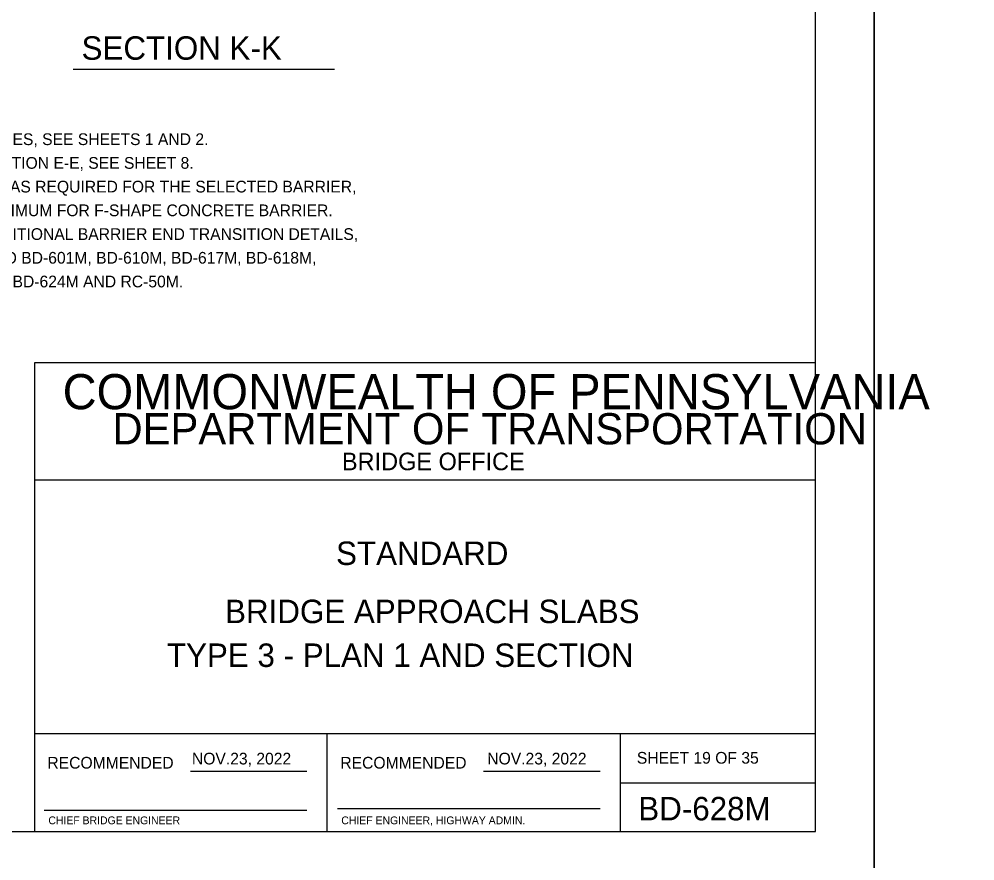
# Model space of a CAD drawing. Extents: x 636530 to 644067, y 294168 to 299122.
# Drawn here: x 638787.9 to 639032.6, y 295958 to 296173.5 of the extents above; entities that cross this region are included whole.
import ezdxf

# ---------------------------------------------------------------- set-up
doc = ezdxf.new("R2010")
doc.units = 0
for name, color, linetype in [('1', 7, 'Continuous'), ('DATES', 7, 'Continuous'), ('PLT-BNDY', 7, 'Continuous'), ('SIGNATORY TITLES', 7, 'Continuous')]:
    doc.layers.add(name, color=color, linetype=linetype)

msp = doc.modelspace()

# ---------------------------------------------------------------- linework, layer by layer
at = {"layer": '1'}
for p, q in [((638991.78, 295965.48), (638991.78, 296529.48)), ((638801.71, 296160.66), (638868.62, 296160.66)), ((638991.78, 296085.48), (638791.78, 296085.48)), ((638791.78, 296085.48), (638791.78, 295965.48)), ((638991.78, 295965.48), (638991.78, 296085.48)), ((638991.78, 296055.48), (638791.78, 296055.48)), ((638991.78, 295990.48), (638791.78, 295990.48)), ((638866.79, 295965.47), (638866.79, 295990.48)), ((638941.78, 295990.48), (638941.78, 295965.48)), ((638831.75, 295980.98), (638861.51, 295980.98)), ((638906.75, 295980.98), (638936.65, 295980.98)), ((638941.78, 295977.98), (638991.78, 295977.98)), ((638794.28, 295970.98), (638861.51, 295970.98)), ((638869.41, 295971.35), (638936.65, 295971.35)), ((638205.78, 295965.48), (638991.78, 295965.48)), ((638791.78, 295965.48), (638991.78, 295965.48))]:
    msp.add_line(p, q, dxfattribs=at)
at = {"layer": 'PLT-BNDY'}
for points in [[(638165.78, 296544.48), (639006.78, 296544.48), (639006.78, 295950.48), (638165.78, 295950.48)], [(639006.78, 296544.48), (639847.78, 296544.48), (639847.78, 295950.48), (639006.78, 295950.48)]]:
    msp.add_lwpolyline(points, close=True, dxfattribs=at)

# ---------------------------------------------------------------- texts
at = {"layer": '1'}
for s, height, p in [('SECTION K-K', 6, (638803.88, 296163.07)), ('1. FOR NOTES, SEE SHEETS 1 AND 2.', 3, (638763.68, 296141.23)), ('2. FOR SECTION E-E, SEE SHEET 8.', 3, (638763.68, 296135.16)), ('3. LENGTH AS REQUIRED FOR THE SELECTED BARRIER,', 3, (638763.68, 296129.09)), ('   12\'-0" MINIMUM FOR F-SHAPE CONCRETE BARRIER.', 3, (638763.68, 296123.02)), ('4. FOR ADDITIONAL BARRIER END TRANSITION DETAILS, ', 3, (638763.68, 296116.94)), ('   REFER TO BD-601M, BD-610M, BD-617M, BD-618M, ', 3, (638763.68, 296110.87)), ('   BD-622M, BD-624M AND RC-50M.', 3, (638763.68, 296104.8)), ('COMMONWEALTH OF PENNSYLVANIA', 9, (638799.03, 296073.6)), ('DEPARTMENT OF TRANSPORTATION', 8.0002, (638811.78, 296064.6)), ('BRIDGE OFFICE', 4.5, (638870.53, 296057.98)), ('STANDARD', 6, (638869.03, 296033.73)), ('BRIDGE APPROACH SLABS', 6.0001, (638840.61, 296018.85)), ('TYPE 3 - PLAN 1 AND SECTION', 6.0001, (638825.72, 296007.63)), ('SHEET 19 OF 35', 3, (638946.04, 295982.86)), ('RECOMMENDED', 3.0002, (638795.12, 295981.6)), ('RECOMMENDED', 3.0002, (638870.12, 295981.6)), ('BD-628M', 6, (638946.41, 295968.35))]:
    msp.add_text(s, height=height, dxfattribs=at).set_placement(p)
at = {"layer": 'DATES'}
for p in [(638832.12, 295982.66), (638907.74, 295982.66)]:
    msp.add_text('NOV.23, 2022', height=3, dxfattribs=at).set_placement(p)
at = {"layer": 'SIGNATORY TITLES'}
for s, p in [('CHIEF BRIDGE ENGINEER', (638795.37, 295967.35)), ('CHIEF ENGINEER, HIGHWAY ADMIN.', (638870.37, 295967.35))]:
    msp.add_text(s, height=2, dxfattribs=at).set_placement(p)

doc.saveas('drawing.dxf')
